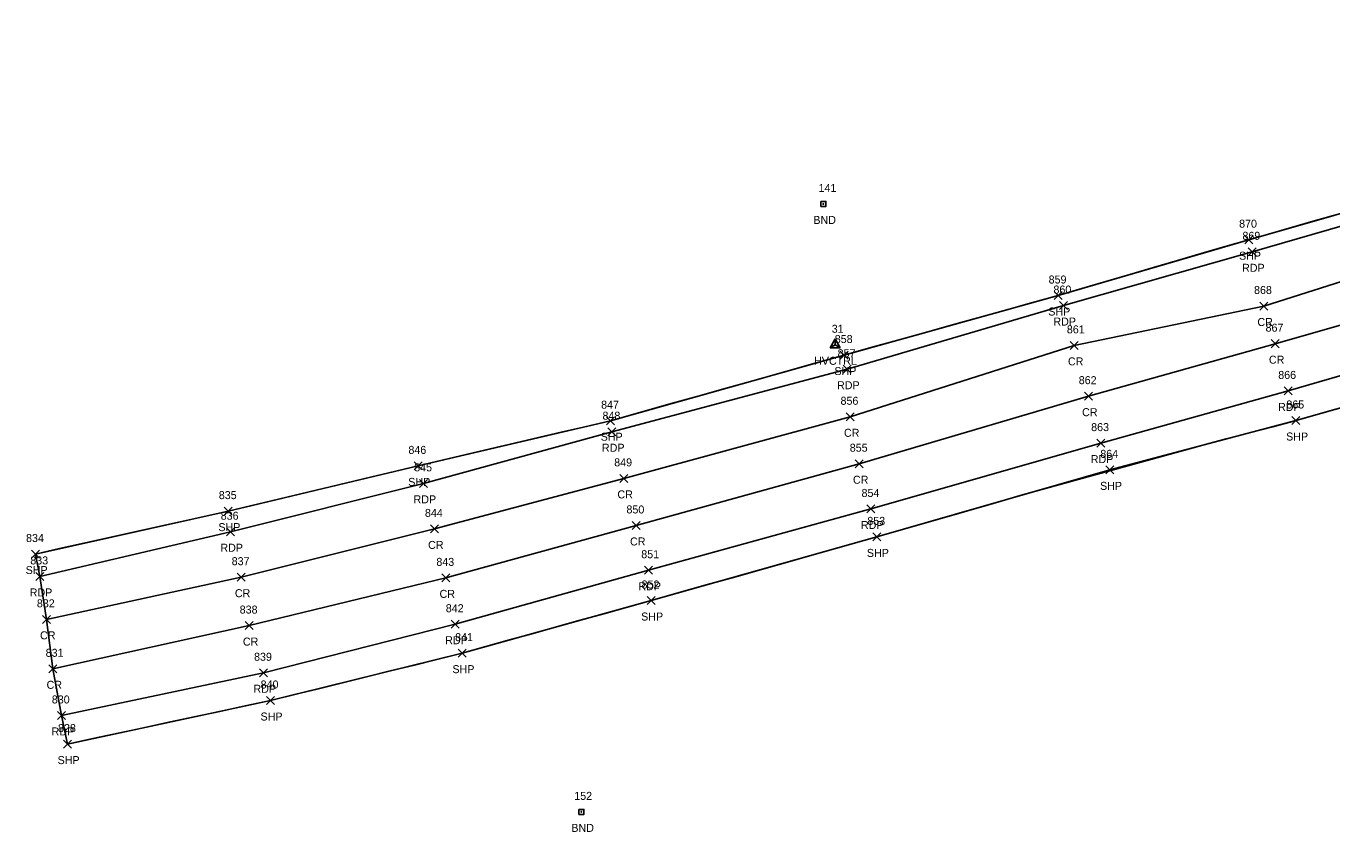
# Model space of a CAD drawing. Extents: x 49137 to 50946, y 9590 to 10709.
# Drawn here: x 49136.6 to 49462.8, y 9750.6 to 9952 of the extents above; entities that cross this region are included whole.
import ezdxf

# ---------------------------------------------------------------- set-up
doc = ezdxf.new("R2010")
doc.units = 0
for name, color, linetype in [('C_A', 7, 'Continuous'), ('C_I', 7, 'Continuous'), ('CPSM', 7, 'Continuous'), ('LSOGP', 7, 'Continuous'), ('M_A', 7, 'Continuous'), ('M_I', 7, 'Continuous'), ('MHBP', 7, 'Continuous'), ('P_A', 7, 'Continuous'), ('P_I', 7, 'Continuous'), ('P_TIC', 7, 'Continuous'), ('PET', 7, 'Continuous'), ('PRC', 7, 'Continuous'), ('PSP', 7, 'Continuous')]:
    doc.layers.add(name, color=color, linetype=linetype)

msp = doc.modelspace()

# ---------------------------------------------------------------- linework, layer by layer
at = {"layer": 'CPSM'}
for p, q in [((49337.52, 9871.62), (49338.77, 9873.79)), ((49340.02, 9871.62), (49338.77, 9873.79)), ((49338.77, 9872.34), (49338.77, 9873.79)), ((49337.52, 9871.62), (49338.77, 9872.34)), ((49337.52, 9871.62), (49340.02, 9871.62)), ((49338.77, 9872.34), (49338.77, 9872.34)), ((49338.77, 9872.34), (49340.02, 9871.62))]:
    msp.add_line(p, q, dxfattribs=at)
at = {"layer": 'LSOGP'}
msp.add_lwpolyline([(49466.22, 9905.5), (49458.18, 9903.2), (49450.14, 9900.9), (49442.1, 9898.6), (49436.15, 9896.86), (49430.19, 9895.11), (49424.23, 9893.37), (49418.27, 9891.63), (49412.32, 9889.88), (49406.36, 9888.14), (49400.4, 9886.39), (49394.44, 9884.65), (49387.76, 9882.79), (49381.08, 9880.93), (49374.4, 9879.07), (49367.72, 9877.21), (49361.04, 9875.35), (49354.36, 9873.49), (49347.68, 9871.63), (49341, 9869.77), (49333.7, 9867.72), (49326.4, 9865.67), (49319.11, 9863.62), (49311.81, 9861.57), (49304.51, 9859.52), (49297.21, 9857.47), (49289.91, 9855.42), (49282.61, 9853.37), (49276.6, 9851.96), (49270.59, 9850.55), (49264.58, 9849.14), (49258.57, 9847.73), (49252.56, 9846.32), (49246.55, 9844.9), (49240.53, 9843.49), (49234.52, 9842.08), (49228.59, 9840.67), (49222.66, 9839.26), (49216.73, 9837.84), (49210.8, 9836.43), (49204.87, 9835.02), (49198.95, 9833.6), (49193.02, 9832.19), (49187.09, 9830.78), (49181.07, 9829.44), (49175.04, 9828.1), (49169.02, 9826.76), (49163, 9825.42), (49156.98, 9824.08), (49150.96, 9822.74), (49144.94, 9821.4), (49138.92, 9820.06), (49139.98, 9814.46), (49141.63, 9803.74), (49143.26, 9791.38), (49145.45, 9779.71), (49146.91, 9772.56), (49153.25, 9773.93), (49159.59, 9775.29), (49165.92, 9776.65), (49172.26, 9778.01), (49178.6, 9779.37), (49184.94, 9780.73), (49191.28, 9782.09), (49197.62, 9783.45), (49203.61, 9784.93), (49209.6, 9786.41), (49215.6, 9787.89), (49221.59, 9789.37), (49227.58, 9790.85), (49233.58, 9792.33), (49239.57, 9793.81), (49245.56, 9795.29), (49251.46, 9796.93), (49257.35, 9798.58), (49263.25, 9800.22), (49269.14, 9801.87), (49275.04, 9803.51), (49280.93, 9805.15), (49286.83, 9806.8), (49292.72, 9808.44), (49299.77, 9810.43), (49306.82, 9812.41), (49313.87, 9814.4), (49320.92, 9816.39), (49327.97, 9818.38), (49335.02, 9820.36), (49342.07, 9822.35), (49349.12, 9824.34), (49356.41, 9826.43), (49363.69, 9828.53), (49370.97, 9830.62), (49378.25, 9832.71), (49385.54, 9834.81), (49430.63, 9847.25), (49436.44, 9848.8), (49442.25, 9850.34), (49448.06, 9851.88), (49453.88, 9853.42), (49462.33, 9855.81), (49470.78, 9858.19)], dxfattribs=at)
at = {"layer": 'MHBP'}
for points in [[(49335.17, 9908.15), (49336.42, 9908.15), (49336.42, 9906.9), (49335.17, 9906.9)], [(49274.7, 9756.26), (49275.95, 9756.26), (49275.95, 9755.01), (49274.7, 9755.01)]]:
    msp.add_lwpolyline(points, close=True, dxfattribs=at)
for centre in [(49335.79, 9907.53), (49275.32, 9755.63)]:
    msp.add_circle(centre, 0.0833, dxfattribs=at)
at = {"layer": 'P_TIC'}
for points in [[(49441.1, 9897.6), (49443.1, 9899.6)], [(49443.1, 9897.6), (49441.1, 9899.6)], [(49441.91, 9894.57), (49443.91, 9896.57)], [(49443.91, 9894.57), (49441.91, 9896.57)], [(49393.44, 9883.65), (49395.44, 9885.65)], [(49395.44, 9883.65), (49393.44, 9885.65)], [(49394.76, 9881.14), (49396.76, 9883.14)], [(49396.76, 9881.14), (49394.76, 9883.14)], [(49444.8, 9881.03), (49446.8, 9883.03)], [(49446.8, 9881.03), (49444.8, 9883.03)], [(49397.46, 9871.19), (49399.46, 9873.19)], [(49399.46, 9871.19), (49397.46, 9873.19)], [(49447.68, 9871.62), (49449.68, 9873.62)], [(49449.68, 9871.62), (49447.68, 9873.62)], [(49340, 9868.78), (49342, 9870.78)], [(49342, 9868.78), (49340, 9870.78)], [(49340.7, 9865.23), (49342.7, 9867.23)], [(49342.7, 9865.23), (49340.7, 9867.23)], [(49401, 9858.5), (49403, 9860.5)], [(49403, 9858.5), (49401, 9860.5)], [(49450.91, 9859.81), (49452.91, 9861.81)], [(49452.91, 9859.81), (49450.91, 9861.81)], [(49281.61, 9852.37), (49283.61, 9854.37)], [(49283.61, 9852.37), (49281.61, 9854.37)], [(49341.49, 9853.35), (49343.49, 9855.35)], [(49343.49, 9853.35), (49341.49, 9855.35)], [(49452.87, 9852.42), (49454.87, 9854.42)], [(49454.87, 9852.42), (49452.87, 9854.42)], [(49281.96, 9849.62), (49283.96, 9851.62)], [(49283.96, 9849.62), (49281.96, 9851.62)], [(49404.1, 9846.77), (49406.1, 9848.77)], [(49406.1, 9846.77), (49404.1, 9848.77)], [(49343.74, 9841.62), (49345.74, 9843.62)], [(49345.74, 9841.62), (49343.74, 9843.62)], [(49233.52, 9841.08), (49235.52, 9843.08)], [(49235.52, 9841.08), (49233.52, 9843.08)], [(49406.39, 9840.09), (49408.39, 9842.09)], [(49408.39, 9840.09), (49406.39, 9842.09)], [(49234.89, 9836.72), (49236.89, 9838.72)], [(49236.89, 9836.72), (49234.89, 9838.72)], [(49284.89, 9837.96), (49286.89, 9839.96)], [(49286.89, 9837.96), (49284.89, 9839.96)], [(49186.08, 9829.78), (49188.08, 9831.78)], [(49188.08, 9829.78), (49186.08, 9831.78)], [(49346.68, 9830.32), (49348.68, 9832.32)], [(49348.68, 9830.32), (49346.68, 9832.32)], [(49237.59, 9825.33), (49239.59, 9827.33)], [(49239.59, 9825.33), (49237.59, 9827.33)], [(49288.03, 9826.2), (49290.03, 9828.2)], [(49290.03, 9826.2), (49288.03, 9828.2)], [(49186.62, 9824.63), (49188.62, 9826.63)], [(49188.62, 9824.63), (49186.62, 9826.63)], [(49348.12, 9823.34), (49350.12, 9825.34)], [(49350.12, 9823.34), (49348.12, 9825.34)], [(49137.92, 9819.06), (49139.92, 9821.06)], [(49139.92, 9819.06), (49137.92, 9821.06)], [(49138.98, 9813.46), (49140.98, 9815.46)], [(49140.98, 9813.46), (49138.98, 9815.46)], [(49189.3, 9813.27), (49191.3, 9815.27)], [(49191.3, 9813.27), (49189.3, 9815.27)], [(49240.44, 9813.1), (49242.44, 9815.1)], [(49242.44, 9813.1), (49240.44, 9815.1)], [(49291.08, 9815.01), (49293.08, 9817.01)], [(49293.08, 9815.01), (49291.08, 9817.01)], [(49291.72, 9807.44), (49293.72, 9809.44)], [(49293.72, 9807.44), (49291.72, 9809.44)], [(49140.63, 9802.74), (49142.63, 9804.74)], [(49142.63, 9802.74), (49140.63, 9804.74)], [(49191.3, 9801.18), (49193.3, 9803.18)], [(49193.3, 9801.18), (49191.3, 9803.18)], [(49242.81, 9801.52), (49244.81, 9803.52)], [(49244.81, 9801.52), (49242.81, 9803.52)], [(49244.56, 9794.29), (49246.56, 9796.29)], [(49246.56, 9794.29), (49244.56, 9796.29)], [(49142.26, 9790.38), (49144.26, 9792.38)], [(49144.26, 9790.38), (49142.26, 9792.38)], [(49194.9, 9789.39), (49196.9, 9791.39)], [(49196.9, 9789.39), (49194.9, 9791.39)], [(49196.62, 9782.46), (49198.62, 9784.46)], [(49198.62, 9782.46), (49196.62, 9784.46)], [(49144.45, 9778.72), (49146.45, 9780.72)], [(49146.45, 9778.72), (49144.45, 9780.72)], [(49145.91, 9771.57), (49147.91, 9773.57)], [(49147.91, 9771.57), (49145.91, 9773.57)]]:
    msp.add_lwpolyline(points, dxfattribs=at)
at = {"layer": 'PET'}
for points in [[(49139.98, 9814.46), (49187.62, 9825.63), (49235.89, 9837.72), (49282.96, 9850.62), (49341.7, 9866.23), (49395.76, 9882.14), (49442.91, 9895.57), (49507.79, 9914.28), (49580.35, 9934.99), (49628.33, 9949.1)], [(49145.45, 9779.72), (49195.9, 9790.39), (49243.81, 9802.52), (49292.08, 9816.01), (49347.68, 9831.32), (49405.1, 9847.77), (49451.91, 9860.81), (49518.83, 9880.22), (49586.17, 9899.12), (49637.15, 9914.12)]]:
    msp.add_lwpolyline(points, dxfattribs=at)
at = {"layer": 'PRC'}
for points in [[(49141.63, 9803.74), (49190.3, 9814.27), (49238.59, 9826.33), (49285.89, 9838.96), (49342.49, 9854.35), (49398.46, 9872.19), (49445.8, 9882.03), (49511.62, 9902.86), (49582.21, 9922.35), (49631.24, 9938)], [(49143.26, 9791.38), (49192.3, 9802.18), (49241.44, 9814.1), (49289.03, 9827.2), (49344.74, 9842.62), (49402, 9859.5), (49448.68, 9872.62), (49515.07, 9891.58), (49584.01, 9911.21), (49634.61, 9926.08)]]:
    msp.add_lwpolyline(points, dxfattribs=at)
at = {"layer": 'PSP'}
for points in [[(49138.92, 9820.06), (49187.08, 9830.78), (49234.52, 9842.08), (49282.61, 9853.37), (49341, 9869.78), (49394.44, 9884.65), (49442.1, 9898.6), (49506.41, 9917), (49579.64, 9937.94), (49627.58, 9951.96)], [(49146.91, 9772.57), (49197.62, 9783.46), (49245.56, 9795.29), (49292.72, 9808.44), (49349.12, 9824.34), (49407.39, 9841.09), (49453.87, 9853.42), (49521.5, 9872.52), (49586.9, 9891), (49639.51, 9906.43)]]:
    msp.add_lwpolyline(points, dxfattribs=at)

# ---------------------------------------------------------------- texts
at = {"layer": 'C_A'}
msp.add_text('HVCTRL', height=2, dxfattribs=at).set_placement((49333.46, 9867.34))
at = {"layer": 'C_I'}
msp.add_text('31', height=2, dxfattribs=at).set_placement((49337.87, 9875.34))
at = {"layer": 'M_A'}
for p in [(49333.28, 9902.53), (49272.81, 9750.63)]:
    msp.add_text('BND', height=2, dxfattribs=at).set_placement(p)
at = {"layer": 'M_I'}
for s, p in [('141', (49334.57, 9910.53)), ('152', (49273.53, 9758.63))]:
    msp.add_text(s, height=2, dxfattribs=at).set_placement(p)
at = {"layer": 'P_A'}
for s, p in [('SHP', (49439.64, 9893.6)), ('RDP', (49440.4, 9890.57)), ('SHP', (49391.97, 9879.65)), ('RDP', (49393.25, 9877.14)), ('CR', (49444.23, 9877.03)), ('CR', (49447.11, 9867.62)), ('SHP', (49338.53, 9864.78)), ('CR', (49396.89, 9867.19)), ('RDP', (49339.19, 9861.23)), ('CR', (49400.43, 9854.5)), ('RDP', (49449.39, 9855.81)), ('SHP', (49280.14, 9848.37)), ('CR', (49340.93, 9849.35)), ('SHP', (49451.41, 9848.42)), ('RDP', (49280.45, 9845.62)), ('RDP', (49402.59, 9842.77)), ('SHP', (49232.05, 9837.08)), ('CR', (49343.17, 9837.62)), ('SHP', (49404.92, 9836.09)), ('RDP', (49233.38, 9832.72)), ('CR', (49284.32, 9833.96)), ('SHP', (49184.62, 9825.78)), ('RDP', (49345.17, 9826.32)), ('CR', (49287.47, 9822.2)), ('RDP', (49185.11, 9820.63)), ('CR', (49237.02, 9821.33)), ('SHP', (49346.65, 9819.34)), ('SHP', (49136.46, 9815.06)), ('RDP', (49137.47, 9809.46)), ('CR', (49188.74, 9809.27)), ('CR', (49239.88, 9809.1)), ('RDP', (49289.57, 9811.01)), ('SHP', (49290.25, 9803.44)), ('CR', (49140.06, 9798.74)), ('CR', (49190.74, 9797.18)), ('RDP', (49241.29, 9797.52)), ('SHP', (49243.1, 9790.29)), ('CR', (49141.69, 9786.38)), ('RDP', (49193.39, 9785.39)), ('SHP', (49195.15, 9778.46)), ('RDP', (49142.94, 9774.72)), ('SHP', (49144.44, 9767.57))]:
    msp.add_text(s, height=2, dxfattribs=at).set_placement(p)
at = {"layer": 'P_I'}
for s, p in [('870', (49439.66, 9901.6)), ('869', (49440.49, 9898.57)), ('859', (49392.07, 9887.65)), ('860', (49393.27, 9885.14)), ('868', (49443.39, 9885.03)), ('861', (49396.62, 9875.19)), ('867', (49446.27, 9875.62)), ('858', (49338.63, 9872.78)), ('857', (49339.34, 9869.23)), ('862', (49399.59, 9862.5)), ('866', (49449.44, 9863.81)), ('847', (49280.24, 9856.37)), ('856', (49340.07, 9857.35)), ('865', (49451.46, 9856.42)), ('848', (49280.6, 9853.62)), ('863', (49402.69, 9850.77)), ('846', (49232.1, 9845.08)), ('855', (49342.38, 9845.62)), ('849', (49283.52, 9841.96)), ('864', (49404.98, 9844.09)), ('845', (49233.53, 9840.72)), ('835', (49184.72, 9833.78)), ('854', (49345.32, 9834.32)), ('836', (49185.2, 9828.63)), ('844', (49236.23, 9829.33)), ('850', (49286.58, 9830.2)), ('853', (49346.76, 9827.34)), ('834', (49136.56, 9823.06)), ('851', (49290.28, 9819.01)), ('833', (49137.62, 9817.46)), ('837', (49187.94, 9817.27)), ('843', (49239.08, 9817.1)), ('852', (49290.35, 9811.44)), ('832', (49139.26, 9806.74)), ('842', (49241.44, 9805.52)), ('838', (49189.94, 9805.18)), ('841', (49243.77, 9798.29)), ('831', (49141.46, 9794.38)), ('839', (49193.53, 9793.39)), ('840', (49195.17, 9786.46)), ('830', (49143, 9782.72)), ('828', (49144.55, 9775.57))]:
    msp.add_text(s, height=2, dxfattribs=at).set_placement(p)

doc.saveas('drawing.dxf')
